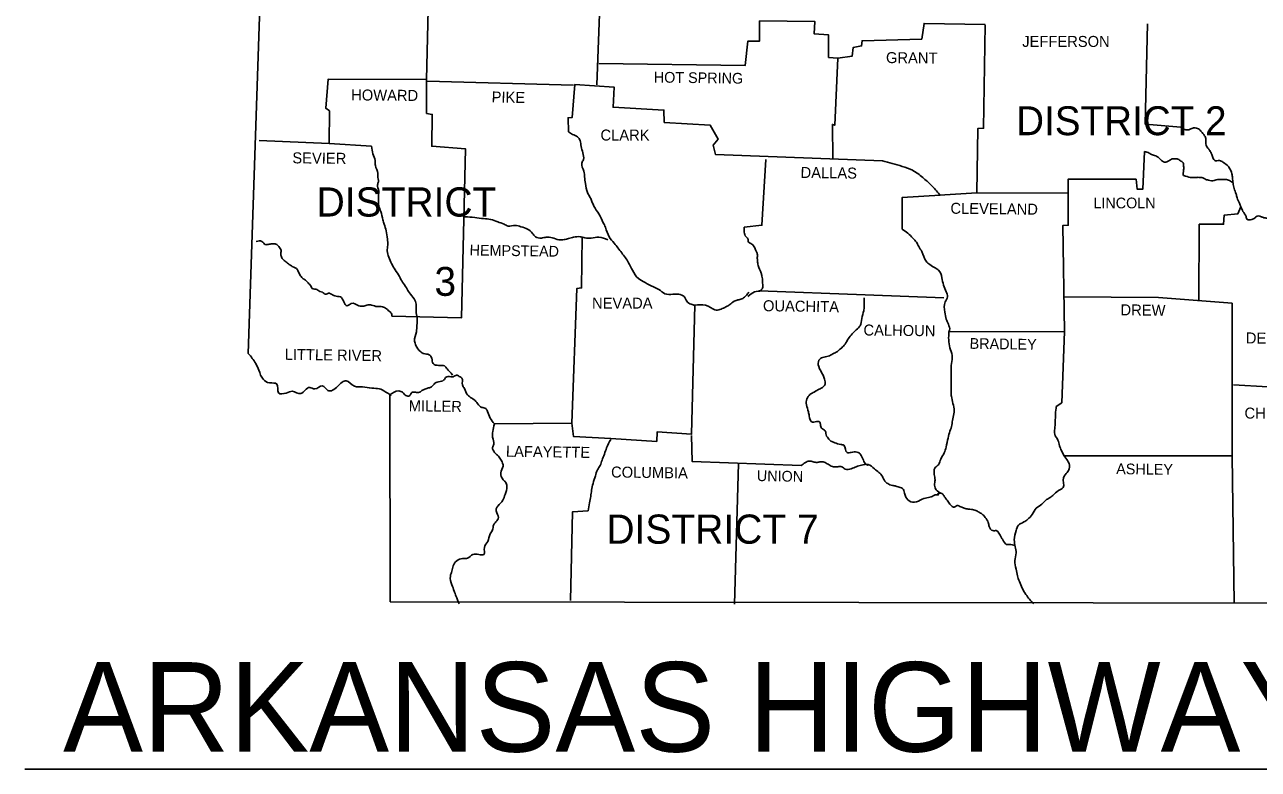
# Model space of a CAD drawing. Extents: x 1373862 to 1376999, y 1168398 to 1170455.
# Drawn here: x 1376087 to 1376569.3, y 1169681.4 to 1169972.5 of the extents above; entities that cross this region are included whole.
import ezdxf

# ---------------------------------------------------------------- set-up
doc = ezdxf.new("R2010")
doc.units = 0
doc.layers.add('R_Draft', color=7, linetype='Continuous')

msp = doc.modelspace()

# ---------------------------------------------------------------- linework, layer by layer
at = {"layer": 'R_Draft'}
for p, q in [((1376558.8, 1169911.1), (1376559.37, 1169910.78)), ((1376086.96, 1169681.4), (1376748.18, 1169681.4))]:
    msp.add_line(p, q, dxfattribs=at)
for points in [[(1376174.4, 1169843.9), (1376183.4, 1170115.2), (1376162.7, 1170281.4)], [(1376310.7, 1169949), (1376313, 1170011.3)], [(1376178.7, 1169927.2), (1376206, 1169926), (1376206.1, 1169938.8), (1376204.7, 1169939.8), (1376205.6, 1169951.2), (1376244.1, 1169951.1), (1376245.2, 1170000.3)], [(1376311.4, 1169957.3), (1376368.6, 1169956.5), (1376369.7, 1169966), (1376374.2, 1169966), (1376374.3, 1169974), (1376395.9, 1169973.7), (1376395.7, 1169968.9), (1376401.3, 1169968.5), (1376401.3, 1169959.7), (1376404.9, 1169959.4)], [(1376462.5, 1169972.6), (1376438.6, 1169973), (1376437.7, 1169966.9), (1376414.4, 1169966.2), (1376414.2, 1169964.2), (1376410.9, 1169963.6), (1376410.5, 1169960.2), (1376404.9, 1169959.4)], [(1376462.5, 1169972.4), (1376461.9, 1169932), (1376459.6, 1169931.9), (1376459.3, 1169906.8)], [(1376525.93, 1169972.85), (1376525.1, 1169933.6), (1376539, 1169932.5)], [(1376404.9, 1169959.4), (1376403.7, 1169933.2), (1376402.8, 1169933.5), (1376402.9, 1169919.9)], [(1376244.1, 1169951.1), (1376244.1, 1169937.8), (1376246.3, 1169937.4), (1376246.1, 1169925), (1376259.3, 1169924), (1376257.7, 1169857.9), (1376230.5, 1169858.6)], [(1376244.3, 1169950.4), (1376301.5, 1169948.9)], [(1376299.6, 1169930.6), (1376299.4, 1169936.1), (1376301, 1169936.2), (1376302, 1169949.1), (1376317.4, 1169948.1), (1376317, 1169940.2), (1376336.9, 1169939.1), (1376337, 1169934.3), (1376355, 1169933.2), (1376358.1, 1169927.8), (1376356.2, 1169925.4), (1376357.1, 1169921.7), (1376422.3, 1169919.3)], [(1376206, 1169926), (1376222.6, 1169925)], [(1376524.8, 1169922.9), (1376524.2, 1169908.2), (1376521.9, 1169908.2), (1376521.5, 1169912.1), (1376494.9, 1169912.1), (1376494.9, 1169906.5)], [(1376376.7, 1169919.8), (1376375.2, 1169894.1), (1376368.3, 1169893.3)], [(1376444.9, 1169905.9), (1376430.1, 1169905), (1376430, 1169892.5)], [(1376444.7, 1169905.9), (1376459.3, 1169906.8)], [(1376459.3, 1169906.8), (1376494.7, 1169906.6)], [(1376494.9, 1169906.6), (1376495, 1169894.1), (1376492.9, 1169894), (1376493.5, 1169852.5)], [(1376562.5, 1169901.3), (1376561.3, 1169898.6), (1376556, 1169898.1), (1376555.7, 1169894.5), (1376546.2, 1169894.5), (1376546.1, 1169864.6)], [(1376304.9, 1169889.5), (1376304.7, 1169869.6), (1376302.9, 1169869.4), (1376300.9, 1169816.7)], [(1376374.2, 1169868.4), (1376415.6, 1169866.9), (1376446.3, 1169865.7)], [(1376493.2, 1169866.1), (1376530.3, 1169865.8), (1376559.1, 1169863.6)], [(1376316.1, 1169810.7), (1376334.1, 1169809.6), (1376334.2, 1169813.3), (1376347.7, 1169812.4), (1376349, 1169862.8)], [(1376559.1, 1169863.6), (1376559.1, 1169803.8), (1376559.9, 1169746.3)], [(1376448.3, 1169852.4), (1376493.5, 1169852.5)], [(1376493.5, 1169852.5), (1376492.5, 1169824.7), (1376490.3, 1169823.3)], [(1376559.6, 1169831.7), (1376573, 1169830.9), (1376573.6, 1169825.1), (1376585.7, 1169825.5), (1376586.2, 1169830.4), (1376588.5, 1169830.4)], [(1376596.4, 1169746.3), (1376229.9, 1169746.9), (1376229.7, 1169827.8)], [(1376316.1, 1169810.7), (1376301.6, 1169811.5), (1376300.9, 1169816.7), (1376270.6, 1169816.4)], [(1376390.6, 1169800.2), (1376347.9, 1169801.8), (1376347.7, 1169811.9)], [(1376493.46, 1169803.9), (1376559.1, 1169803.9)], [(1376366.1, 1169800.9), (1376364.5, 1169746)], [(1376300.4, 1169747.4), (1376301.1, 1169782), (1376307.3, 1169782.4)]]:
    msp.add_lwpolyline(points, dxfattribs=at)
for points in [[(1376539, 1169932.5), (1376540.5, 1169931.5), (1376542.6, 1169931.6), (1376544, 1169932.2), (1376545.1, 1169932.1), (1376546.6, 1169931.2), (1376547.6, 1169930), (1376548.3, 1169929.1), (1376548.8, 1169927.7), (1376548.8, 1169926.4), (1376549.3, 1169924.6), (1376549.9, 1169923.9), (1376550.7, 1169922.6), (1376551.2, 1169921.4), (1376551.5, 1169920.6), (1376552.6, 1169919.3), (1376553.6, 1169919.4), (1376554.5, 1169919.3), (1376555.7, 1169918.6), (1376557.5, 1169917.2), (1376557.8, 1169916.8), (1376559, 1169914.2), (1376559.2, 1169912.6), (1376559.4, 1169910.5), (1376559.8, 1169908.5), (1376560.6, 1169906.3), (1376561, 1169904.8), (1376561.9, 1169902.7), (1376562.5, 1169901.3), (1376563.3, 1169899.5), (1376564.5, 1169897.5), (1376565, 1169896.3), (1376566.7, 1169896.4), (1376567.9, 1169896.9), (1376568.8, 1169897.7), (1376569.9, 1169897.6), (1376571.1, 1169897.2), (1376572.7, 1169896.9), (1376573.7, 1169897.5), (1376574.2, 1169897.9), (1376574.3, 1169898.8), (1376575.2, 1169899.3), (1376576.2, 1169898.6), (1376577.3, 1169897), (1376577.3, 1169896), (1376576.9, 1169895.4), (1376575.6, 1169894.6), (1376573.8, 1169894), (1376573.3, 1169893.3), (1376575, 1169892.5), (1376577.7, 1169892.3), (1376578.4, 1169892.9), (1376580.2, 1169892.4), (1376580.9, 1169892.9), (1376583.3, 1169892.8), (1376584.4, 1169893.6), (1376586.6, 1169893.5), (1376587.3, 1169893), (1376587.3, 1169892.1), (1376589.1, 1169891.7), (1376590.4, 1169892), (1376592.1, 1169891.5), (1376593.6, 1169890.7), (1376594.4, 1169889.6), (1376595.4, 1169888.4), (1376596.3, 1169888.7), (1376597, 1169889.6), (1376598.5, 1169891.2), (1376598.5, 1169892.2), (1376598.9, 1169892.9), (1376599.4, 1169893.9)], [(1376349, 1169862.8), (1376347.6, 1169863.2), (1376345.8, 1169864.4), (1376344.8, 1169866.2), (1376342.7, 1169867.1), (1376340.4, 1169867.1), (1376337.3, 1169867.3), (1376334.9, 1169869), (1376332.8, 1169870), (1376329.5, 1169871.7), (1376326.9, 1169873.3), (1376324.6, 1169876.5), (1376323.1, 1169879.4), (1376320.4, 1169883.3), (1376317.4, 1169887.1), (1376315.5, 1169889.6), (1376314, 1169893.3), (1376313.2, 1169895.1), (1376311.5, 1169898.5), (1376309.5, 1169901.6), (1376308.3, 1169904.5), (1376307, 1169906.9), (1376306.2, 1169910.4), (1376305.9, 1169913), (1376305.6, 1169915.2), (1376304.8, 1169918.4), (1376305.4, 1169919.8), (1376305.2, 1169922.4), (1376304.5, 1169924.9), (1376304.1, 1169927.2), (1376303.1, 1169928.7), (1376301.2, 1169929.6), (1376299.6, 1169930.6)], [(1376222.6, 1169925), (1376223.1, 1169922), (1376224, 1169919.4), (1376224.1, 1169917.4), (1376225, 1169914.4), (1376225, 1169913.3), (1376225.3, 1169911.1), (1376224.9, 1169909.9), (1376225.4, 1169907.5), (1376225.3, 1169905.7), (1376225.3, 1169904.2), (1376225.4, 1169901.7), (1376226.2, 1169899.5), (1376227, 1169896.2), (1376227.5, 1169894.5), (1376228.3, 1169891.9), (1376228.8, 1169888.7), (1376228.9, 1169886.3), (1376228.7, 1169884.1), (1376229.3, 1169881.6), (1376230.4, 1169879.1), (1376231.8, 1169876.7), (1376233.5, 1169874), (1376234.7, 1169871.9), (1376236.2, 1169869.6), (1376237.4, 1169867.7), (1376239.2, 1169865.3), (1376240, 1169863.3), (1376240, 1169860.5), (1376240.4, 1169857.9), (1376240.3, 1169855), (1376240.1, 1169852.4), (1376239.4, 1169848.8), (1376239.9, 1169847.1), (1376241.8, 1169844.6), (1376243, 1169843.9), (1376245.1, 1169843.5), (1376246.1, 1169842.1), (1376246.7, 1169840), (1376248.8, 1169839.3), (1376251.1, 1169839.1), (1376252.2, 1169837.9), (1376253.7, 1169836.3), (1376254.2, 1169835.5)], [(1376524.8, 1169922.9), (1376526.6, 1169922.3), (1376527.9, 1169921.6), (1376529.6, 1169921), (1376530.7, 1169920.2), (1376532.2, 1169918.9), (1376534, 1169919.1), (1376535.3, 1169919.9), (1376536.6, 1169920.1), (1376537.6, 1169920), (1376538.7, 1169919.4), (1376539.9, 1169918.5), (1376540.1, 1169917.2), (1376540.1, 1169915.7), (1376540.1, 1169913.6), (1376540.8, 1169913.3), (1376543.3, 1169912.7), (1376545, 1169912.8), (1376546.6, 1169912.8), (1376547.9, 1169912.5), (1376549, 1169911.9), (1376549.8, 1169911.7), (1376551, 1169911.5), (1376552, 1169911.6), (1376553.7, 1169912), (1376554.7, 1169912), (1376556.3, 1169912), (1376557.3, 1169911.9), (1376558.8, 1169911.1)], [(1376422.3, 1169919.3), (1376430.1, 1169917.1), (1376434.1, 1169915.6), (1376438.1, 1169912.7), (1376441.4, 1169909.8), (1376444.7, 1169906.1)], [(1376259.1, 1169897.4), (1376262.9, 1169897.1), (1376266.4, 1169896.7), (1376269.1, 1169896.4), (1376271.9, 1169895.4), (1376274.4, 1169894.5), (1376276, 1169893.8), (1376278.7, 1169894), (1376281, 1169893.5), (1376283.6, 1169892.6), (1376285.5, 1169890.9), (1376286.7, 1169889.6), (1376289, 1169889.1), (1376290.9, 1169889.4), (1376293.2, 1169889.2), (1376295.8, 1169888.4), (1376297.9, 1169888.5), (1376299.6, 1169888.9), (1376301.6, 1169889.4), (1376304.1, 1169889.6), (1376306, 1169889.2), (1376308.5, 1169889.1), (1376311.4, 1169889.4), (1376315, 1169888.4)], [(1376368.3, 1169893.3), (1376368.3, 1169891.4), (1376369, 1169889.6), (1376369.7, 1169888.8), (1376370, 1169887.5), (1376370.9, 1169886.9), (1376372.2, 1169885.7), (1376372.9, 1169884), (1376373.4, 1169882.9), (1376373.4, 1169881.5), (1376373.5, 1169880.1), (1376373.7, 1169878.4), (1376374.9, 1169875.4), (1376375.2, 1169874.2), (1376375.4, 1169873.2), (1376375.5, 1169871.5), (1376375.5, 1169869.5), (1376374.2, 1169868.4)], [(1376177.5, 1169887.7), (1376179.7, 1169887.8), (1376181.2, 1169886.5), (1376182.1, 1169886.6), (1376183.7, 1169886.8), (1376185.2, 1169886.7), (1376186.3, 1169885.8), (1376187.2, 1169884.2), (1376187.1, 1169882.7), (1376187.2, 1169882.1), (1376187.9, 1169880.8), (1376189.1, 1169879.8), (1376190.4, 1169878.8), (1376191.6, 1169878), (1376193.6, 1169876.7), (1376193.8, 1169876.3), (1376194.6, 1169874.7), (1376195.6, 1169873.4), (1376196.8, 1169872.6), (1376198.1, 1169871.2), (1376198.7, 1169870.6), (1376199.7, 1169869.2), (1376200.8, 1169869.1), (1376202.3, 1169868.2), (1376203.4, 1169867.9), (1376204.6, 1169867.1), (1376205.8, 1169867.5), (1376207.3, 1169866.9), (1376209.3, 1169866.3), (1376210.4, 1169866.1), (1376211.7, 1169864.2), (1376213, 1169862.6), (1376214.6, 1169863.5), (1376217.6, 1169862.6), (1376219.5, 1169862.5), (1376221.2, 1169863), (1376222.5, 1169862.9), (1376224.9, 1169862.3), (1376226.4, 1169862.3), (1376228, 1169861.7), (1376229.5, 1169860.5), (1376230.5, 1169859.2), (1376230.5, 1169858.6)], [(1376430, 1169892.5), (1376432.3, 1169891), (1376434.2, 1169889), (1376435.6, 1169887.5), (1376436.5, 1169885.8), (1376437.7, 1169883.8), (1376439.4, 1169880), (1376440.9, 1169878.7), (1376443, 1169877.4), (1376444.3, 1169876.5), (1376445.6, 1169873.6), (1376446.2, 1169870.7), (1376447.3, 1169868.1), (1376447.8, 1169866.1), (1376446.9, 1169864.1), (1376446.7, 1169860.1), (1376447.3, 1169857.4), (1376448.1, 1169855.4), (1376448.6, 1169853.1), (1376448.3, 1169852.4)], [(1376370.1, 1169867.9), (1376369, 1169866.6), (1376367.7, 1169865.5), (1376366.2, 1169865), (1376364.8, 1169864.6), (1376363, 1169863.4), (1376361.6, 1169862.4), (1376359.7, 1169861.5), (1376357.9, 1169860.9), (1376355.7, 1169861.6), (1376354.5, 1169862.3), (1376353.2, 1169862.8), (1376349, 1169862.8)], [(1376369.7, 1169866.3), (1376372.3, 1169868), (1376375.2, 1169868.4)], [(1376415.2, 1169865.7), (1376415, 1169860.7), (1376414.3, 1169857.6), (1376413.6, 1169854.8), (1376412.1, 1169853.2), (1376410.5, 1169851.6), (1376409, 1169849.8), (1376407.7, 1169847.6), (1376406.4, 1169846.2), (1376404.7, 1169844.8), (1376403, 1169843.8), (1376401.1, 1169842.9), (1376399, 1169842.4), (1376397.5, 1169841.3), (1376397.4, 1169838.9), (1376399.1, 1169835.5), (1376399.7, 1169833.9), (1376399.9, 1169832), (1376399.2, 1169830.9), (1376397.6, 1169830), (1376395.7, 1169828.9), (1376394, 1169827.9), (1376392.8, 1169826.2), (1376392.6, 1169823.9), (1376393.4, 1169821.2), (1376393.7, 1169819.6), (1376395, 1169817.1), (1376396, 1169817.2), (1376397.8, 1169817.1), (1376398, 1169816.6), (1376398.1, 1169816.1), (1376398.5, 1169814.8), (1376400, 1169813.7), (1376400.2, 1169812.7), (1376401.1, 1169810.8), (1376402.6, 1169809.5), (1376403.7, 1169809.1), (1376406, 1169808.4), (1376407.2, 1169808.1), (1376408.5, 1169805.2), (1376410.1, 1169805.3), (1376411.3, 1169805.5), (1376413.3, 1169805), (1376414.2, 1169803.8), (1376415.1, 1169801.8), (1376416.3, 1169800.4), (1376417.1, 1169800.4)], [(1376448.3, 1169852.4), (1376448.7, 1169846.2), (1376449.6, 1169843.2), (1376449.3, 1169840), (1376449.2, 1169836.9), (1376449.2, 1169834.1), (1376449.2, 1169831.4), (1376449.2, 1169828.6), (1376449.4, 1169826.6), (1376450.1, 1169823.7), (1376450.4, 1169821), (1376449.8, 1169818.4), (1376449.5, 1169816), (1376448.7, 1169813.6), (1376448, 1169810.9), (1376447.2, 1169807.4), (1376446.5, 1169805.1), (1376445.1, 1169802.7), (1376444.2, 1169800.5), (1376442.8, 1169799.1), (1376442.6, 1169796.7), (1376442.9, 1169794.5), (1376442.7, 1169792.5), (1376443.4, 1169790.6), (1376445.2, 1169789.3)], [(1376229.7, 1169827.8), (1376230.1, 1169827.6), (1376228.2, 1169828.9), (1376225.6, 1169830.2), (1376222.7, 1169830.4), (1376219, 1169830.9), (1376215.9, 1169831.2), (1376212.7, 1169833.3), (1376209.3, 1169831.1), (1376205.5, 1169829.5), (1376203.3, 1169831.3), (1376200.4, 1169830.1), (1376198.4, 1169830.7), (1376194.9, 1169828.3), (1376191.6, 1169829.2), (1376189.2, 1169828.5), (1376186.2, 1169828.6), (1376185.6, 1169832), (1376182.7, 1169832.5), (1376180.2, 1169833.9), (1376178.5, 1169837.4), (1376177.3, 1169840.1), (1376174.4, 1169843.9)], [(1376229.7, 1169827.8), (1376233.2, 1169829.3), (1376234.7, 1169828.8), (1376236, 1169827.5), (1376237.5, 1169827.5), (1376238.3, 1169828.7), (1376239.8, 1169828.8), (1376241, 1169828.7), (1376242.3, 1169829.5), (1376243.4, 1169830), (1376244.9, 1169830.5), (1376246, 1169830.9), (1376247, 1169832), (1376248.8, 1169832.9), (1376250.9, 1169833.6), (1376251.5, 1169834.6), (1376252.5, 1169835), (1376254.5, 1169834.9), (1376255.8, 1169835.5), (1376256.9, 1169835), (1376257.9, 1169834.3), (1376258.1, 1169831.7), (1376258.9, 1169830.3), (1376260.1, 1169827.8), (1376261.8, 1169826.5), (1376263.4, 1169825.2), (1376264, 1169824.4), (1376265.7, 1169822.9), (1376267.2, 1169822.4), (1376267.9, 1169821.3), (1376269, 1169818.7), (1376270.6, 1169816.4)], [(1376490.3, 1169823.3), (1376490, 1169820.2), (1376489.9, 1169817.3), (1376489.7, 1169814.5), (1376489.7, 1169812.4), (1376490.9, 1169810.1), (1376491.6, 1169807.9), (1376492.3, 1169806), (1376493.7, 1169803.5), (1376495, 1169801.6), (1376495.4, 1169798.9), (1376494.6, 1169797.5), (1376493.1, 1169795.4), (1376493, 1169791.6), (1376491.2, 1169790.4), (1376488.9, 1169788.4), (1376487.6, 1169787.5), (1376486.2, 1169786.6), (1376484.7, 1169785), (1376482.5, 1169783.5), (1376480.9, 1169781), (1376479.1, 1169779.1), (1376477.6, 1169778.1), (1376475.5, 1169776.8), (1376474.6, 1169774.8), (1376473.9, 1169771.1), (1376474.2, 1169768.4), (1376474.6, 1169766), (1376474.1, 1169763), (1376474.6, 1169759.7), (1376475.1, 1169757.1), (1376475.9, 1169754.8), (1376477, 1169752.2), (1376478.4, 1169749.8), (1376481.4, 1169746.1)], [(1376270.6, 1169816.4), (1376270, 1169813.5), (1376269.9, 1169811.2), (1376270.4, 1169808.5), (1376269.9, 1169807.2), (1376270.7, 1169805.3), (1376272.2, 1169803.8), (1376273.3, 1169802.2), (1376274, 1169799.9), (1376273.1, 1169797.3), (1376274.1, 1169794.6), (1376275, 1169793.6), (1376275.5, 1169792), (1376274.8, 1169788.9), (1376273.9, 1169786.6), (1376271.9, 1169784.3), (1376271.3, 1169783.2), (1376271.6, 1169781.7), (1376272.1, 1169779.3), (1376271.6, 1169778.6), (1376270.3, 1169776.9), (1376269.9, 1169775), (1376269, 1169773.4), (1376268, 1169770.5), (1376266.7, 1169768.1), (1376266.5, 1169765.4), (1376264.5, 1169765.4), (1376262.2, 1169765.4), (1376260.1, 1169763.9), (1376258.2, 1169763.8), (1376255.9, 1169762.9), (1376254.5, 1169761), (1376254, 1169758.9), (1376253.4, 1169756.9), (1376254, 1169753.5), (1376254.9, 1169751.1), (1376255.6, 1169749.2), (1376256.8, 1169746.1)], [(1376307.3, 1169782.4), (1376307.8, 1169785.6), (1376308.3, 1169788.1), (1376308.6, 1169790.5), (1376309.2, 1169793.2), (1376310.1, 1169796.1), (1376310.9, 1169798.5), (1376312, 1169800.2), (1376312.7, 1169802.2), (1376313.6, 1169804.6), (1376314.5, 1169807.1), (1376316.1, 1169810.3)], [(1376390.6, 1169800.2), (1376392.2, 1169801.3), (1376393.7, 1169801.9), (1376395.2, 1169801.6), (1376396.8, 1169801.4), (1376398.2, 1169801.6), (1376400, 1169801.3), (1376401.5, 1169800.4), (1376403.2, 1169799.7), (1376404.9, 1169799.7), (1376406.4, 1169799.7), (1376407.7, 1169798.8), (1376410.1, 1169798.9), (1376412.1, 1169799.7), (1376414.1, 1169800.3), (1376416.8, 1169800.6), (1376419.2, 1169798.9), (1376420.9, 1169797.5), (1376422.3, 1169795.9), (1376423.3, 1169794.1), (1376424.4, 1169793.1), (1376426.2, 1169792.4), (1376427.6, 1169792.1), (1376429.3, 1169791.6), (1376430.2, 1169791.2), (1376431, 1169789.3), (1376432.3, 1169786.7), (1376434.8, 1169785.8), (1376437.9, 1169787), (1376440.4, 1169787.7), (1376442.2, 1169788.3), (1376443.3, 1169788.7), (1376444.3, 1169788.8), (1376444, 1169789), (1376445.2, 1169789.3), (1376446.3, 1169788.5), (1376447, 1169787.4), (1376448.2, 1169785.8), (1376449.3, 1169784.4), (1376450.4, 1169783.9), (1376451.5, 1169784.5), (1376453, 1169784), (1376454.3, 1169783.5), (1376455.8, 1169783.1), (1376457.1, 1169783), (1376458.8, 1169782.6), (1376460.1, 1169781.9), (1376461.3, 1169781.2), (1376462.5, 1169779.9), (1376463.7, 1169777.9), (1376464.1, 1169776.3), (1376465.5, 1169774.7), (1376466.8, 1169774.7), (1376468.7, 1169772.1), (1376469.4, 1169771.1), (1376470.9, 1169769.3), (1376472, 1169769.3), (1376474.1, 1169768.9)]]:
    msp.add_spline(points, degree=3, dxfattribs=at)

# ---------------------------------------------------------------- texts
for s, height, p in [('JEFFERSON', 4.3, (1376477, 1169963.8)), ('DISTRICT 2', 11.3, (1376474.6, 1169929.3)), ('CLARK', 4.3, (1376312.1, 1169927.2)), ('DISTRICT', 11.4, (1376201.1, 1169897.5)), ('LINCOLN', 4.2, (1376504.8, 1169900.7)), ('3', 11.3, (1376247.2, 1169866.5)), ('NEVADA', 4.3, (1376308.8, 1169861.5)), ('CHICOT', 4.3, (1376563.9, 1169818.5)), ('DISTRICT 7', 11.4, (1376314.4, 1169769.6)), ('ARKANSAS HIGHWAY DISTRICT 8', 35, (1376102, 1169688.3))]:
    msp.add_text(s, height=height, dxfattribs=at).set_placement(p)
for s, height, rotation, p in [('GRANT', 4.301, 359.4032, (1376423.7, 1169957.5)), ('HOT SPRING', 4.201, 359.2216, (1376332.9, 1169949.9)), ('HOWARD', 4.301, 359.5145, (1376214.6, 1169942.9)), ('PIKE', 4.3, 359.0452, (1376269.5, 1169942.1)), ('SEVIER', 4.301, 359.4271, (1376191.6, 1169918.3)), ('DALLAS', 4.3, 359.2462, (1376390.3, 1169912.6)), ('CLEVELAND', 4.301, 359.3376, (1376448.9, 1169898.6)), ('HEMPSTEAD', 4.199, 359.1885, (1376260.9, 1169882.3)), ('OUACHITA', 4.301, 359.2043, (1376375.6, 1169860.5)), ('DREW', 4.3, 359.2258, (1376515.4, 1169858.9)), ('CALHOUN', 4.301, 359.3634, (1376414.9, 1169851)), ('BRADLEY', 4.199, 359.1449, (1376456.4, 1169845.8)), ('DESHA', 4.3, 359.3704, (1376564.4, 1169847.9)), ('LITTLE RIVER', 4.3008, 359.1697, (1376188.6, 1169841.5)), ('MILLER', 4.3, 359.1319, (1376237.1, 1169821.4)), ('LAFAYETTE', 4.3, 359.1839, (1376275.1, 1169803.6)), ('COLUMBIA', 4.3, 359.2125, (1376316.2, 1169795.5)), ('UNION', 4.201, 358.9584, (1376373.2, 1169794.1)), ('ASHLEY', 4.201, 359.2361, (1376513.7, 1169796.8))]:
    msp.add_text(s, height=height, rotation=rotation, dxfattribs=at).set_placement(p)

doc.saveas('drawing.dxf')
